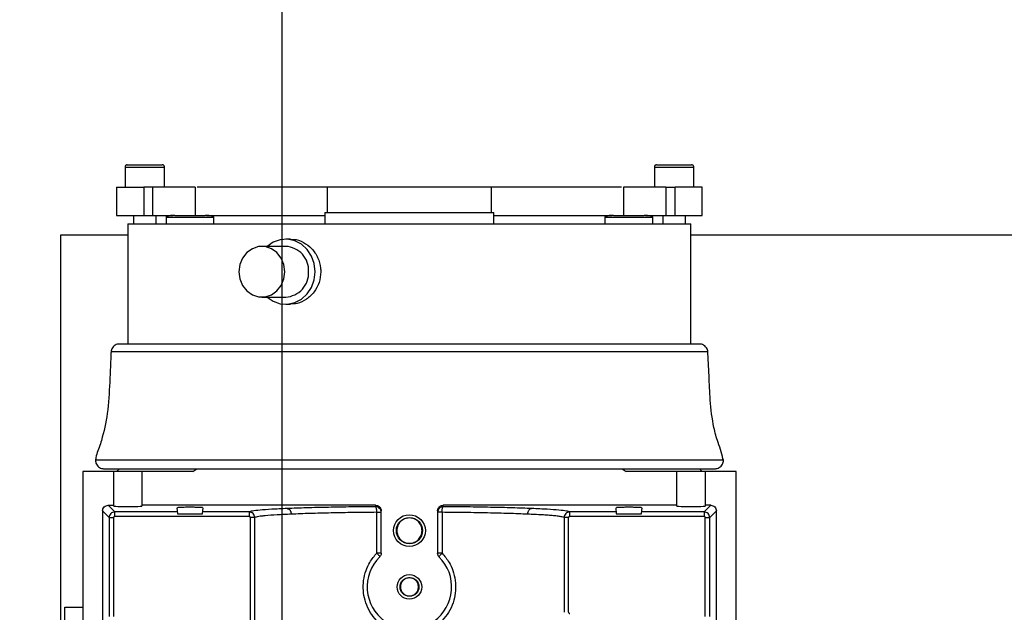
# Model space of a CAD drawing. Header units: inches. Extents: x 170 to 312, y 215 to 248.
# Tile 301 of 387: x 250.358 to 250.789, y 244.206 to 244.465. Entities that reach past the tile are written whole.
import ezdxf

# ---------------------------------------------------------------- set-up
doc = ezdxf.new("R2010")
doc.units = ezdxf.units.IN
doc.header["$LTSCALE"] = 0.25
doc.header["$MEASUREMENT"] = 0
doc.layers.add('ANNOTATIONS', color=1, linetype='Continuous')
doc.layers.add('STANDARD MOTOR LH', color=7, linetype='Continuous')
doc.styles.add('ARIAL', font='arial.ttf', dxfattribs={"height": 0.09375})
doc.dimstyles.new('STANDARD$0', dxfattribs={"dimtxt": 0.09375, "dimasz": 0.09375, "dimexe": 0.03125, "dimexo": 0.046875, "dimgap": 0.09, "dimtad": 0, "dimtih": 1, "dimtoh": 1, "dimdec": 4, "dimzin": 0, "dimdsep": 46, "dimtxsty": 'ARIAL', "dimcen": 0.09, "dimadec": 0, "dimazin": 0, "dimtfac": 1, "dimtdec": 4, "dimtofl": 0, "dimtmove": 0, "dimatfit": 1, "dimfxl": 1, "dimtolj": 1, "dimtzin": 0, "dimarcsym": 0})

# ---------------------------------------------------------------- blocks, each defined once
blk = doc.blocks.new('*D187')
at = {"layer": 'ANNOTATIONS', "color": 0, "lineweight": -2, "transparency": 16777216}
for p, q in [((250.4732333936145, 244.139293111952), (250.4732333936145, 244.8907997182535)), ((251.259529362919, 243.2925159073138), (251.259529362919, 244.8907997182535)), ((250.5669833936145, 244.8595497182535), (250.5764345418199, 244.8595497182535)), ((251.165779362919, 244.8595497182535), (251.1466545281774, 244.8595497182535))]:
    blk.add_line(p, q, dxfattribs=at)
at = {"layer": 'ANNOTATIONS', "color": 0, "transparency": 16777216}
for points in [[(250.5669833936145, 244.8751747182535), (250.5669833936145, 244.8439247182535), (250.4732333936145, 244.8595497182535)], [(251.165779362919, 244.8751747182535), (251.165779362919, 244.8439247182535), (251.259529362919, 244.8595497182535)]]:
    blk.add_solid(points, dxfattribs=at)
at = {"layer": 'defpoints', "color": 0, "transparency": 16777216}
for p in [(250.4732333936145, 244.8595497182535), (250.4732333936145, 244.092418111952), (251.259529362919, 243.2456409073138)]:
    blk.add_point(p, dxfattribs=at)
at = {"layer": 'ANNOTATIONS', "color": 0, "transparency": 16777216, "insert": (250.8615445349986, 244.8595497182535), "char_height": 0.09375, "attachment_point": 5, "style": 'ARIAL'}
blk.add_mtext('\\A1;17 3/8"', dxfattribs=at)
blk = doc.blocks.new('*D188')
at = {"layer": 'ANNOTATIONS', "color": 0, "lineweight": -2, "transparency": 16777216}
for p, q in [((250.3584835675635, 244.6822504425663), (250.3584835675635, 245.2424847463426)), ((251.259529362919, 243.2925159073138), (251.259529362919, 245.2424847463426)), ((250.4522335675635, 245.2112347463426), (250.66676387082, 245.2112347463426)), ((251.165779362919, 245.2112347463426), (251.0289560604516, 245.2112347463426))]:
    blk.add_line(p, q, dxfattribs=at)
at = {"layer": 'ANNOTATIONS', "color": 0, "transparency": 16777216}
for points in [[(250.4522335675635, 245.2268597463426), (250.4522335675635, 245.1956097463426), (250.3584835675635, 245.2112347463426)], [(251.165779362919, 245.2268597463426), (251.165779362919, 245.1956097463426), (251.259529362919, 245.2112347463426)]]:
    blk.add_solid(points, dxfattribs=at)
at = {"layer": 'defpoints', "color": 0, "transparency": 16777216}
for p in [(250.3584835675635, 245.2112347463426), (250.3584835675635, 244.6353754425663), (251.259529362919, 243.2456409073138)]:
    blk.add_point(p, dxfattribs=at)
at = {"layer": 'ANNOTATIONS', "color": 0, "transparency": 16777216, "insert": (250.8478599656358, 245.2112347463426), "char_height": 0.09375, "attachment_point": 5, "style": 'ARIAL'}
blk.add_mtext('\\A1;20"', dxfattribs=at)

msp = doc.modelspace()

# ---------------------------------------------------------------- linework, layer by layer
at = {"layer": 'STANDARD MOTOR LH'}
for p, q in [((250.404521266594, 244.4004145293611), (250.404521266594, 244.3915562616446)), ((250.4045212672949, 244.4004145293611), (250.4217456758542, 244.4004145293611)), ((250.4217456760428, 244.3915562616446), (250.4217456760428, 244.4004145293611)), ((250.6358204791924, 244.4004145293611), (250.6358204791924, 244.3915562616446)), ((250.6358204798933, 244.4004145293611), (250.6530448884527, 244.4004145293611)), ((250.6530448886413, 244.3915562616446), (250.6530448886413, 244.4004145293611)), ((250.4008303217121, 244.3915562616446), (250.4008303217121, 244.3792531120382)), ((250.4126848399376, 244.3915562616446), (250.4126848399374, 244.3792531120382)), ((250.4166942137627, 244.3915562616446), (250.4126848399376, 244.3915562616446)), ((250.4166942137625, 244.3792531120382), (250.4166942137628, 244.3915562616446)), ((250.4352791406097, 244.3792531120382), (250.4352791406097, 244.3915685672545)), ((250.4929557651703, 244.3804834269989), (250.4929557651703, 244.3915562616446)), ((250.5646103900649, 244.3915562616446), (250.4929557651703, 244.3915562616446)), ((250.5646103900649, 244.3804834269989), (250.5646103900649, 244.3915562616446)), ((250.6222870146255, 244.3915685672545), (250.6222870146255, 244.3792531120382)), ((250.6408719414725, 244.3915562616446), (250.6408719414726, 244.3792531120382)), ((250.6408719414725, 244.3915562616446), (250.6448813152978, 244.3915562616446)), ((250.6448813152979, 244.3792531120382), (250.6448813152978, 244.3915562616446)), ((250.6567358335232, 244.3792531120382), (250.6567358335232, 244.3915562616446)), ((250.4008303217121, 244.3792531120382), (250.425594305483, 244.3792531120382)), ((250.4082122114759, 244.3792531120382), (250.4082122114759, 244.3755621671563)), ((250.418054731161, 244.3755621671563), (250.418054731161, 244.3792531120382)), ((250.4224318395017, 244.3785149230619), (250.4224318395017, 244.3755621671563)), ((250.4224318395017, 244.3785149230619), (250.4433471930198, 244.3785149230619)), ((250.4401524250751, 244.3792531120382), (250.4918736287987, 244.3792531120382)), ((250.4433471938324, 244.3755621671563), (250.4433471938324, 244.3785149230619)), ((250.4918736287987, 244.3804834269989), (250.4918736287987, 244.3755621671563)), ((250.4918736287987, 244.3804834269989), (250.5656925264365, 244.3804834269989)), ((250.5656925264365, 244.3755621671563), (250.5656925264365, 244.3804834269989)), ((250.5656925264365, 244.3792531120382), (250.6173012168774, 244.3792531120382)), ((250.6142189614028, 244.3785149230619), (250.6142189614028, 244.3755621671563)), ((250.6142189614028, 244.3785149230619), (250.6351343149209, 244.3785149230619)), ((250.6320010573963, 244.3792531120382), (250.6567358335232, 244.3792531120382)), ((250.6351343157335, 244.3755621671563), (250.6351343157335, 244.3785149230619)), ((250.6395114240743, 244.3792531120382), (250.6395114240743, 244.3755621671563)), ((250.6493539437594, 244.3755621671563), (250.6493539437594, 244.3792531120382)), ((250.4057515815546, 244.3755621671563), (250.4057515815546, 244.3230326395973)), ((250.4057515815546, 244.3755621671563), (250.6518145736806, 244.3755621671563)), ((250.6518145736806, 244.3230326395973), (250.6518145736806, 244.3755621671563)), ((250.376341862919, 244.3706409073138), (250.376341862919, 244.2020563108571)), ((250.4057515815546, 244.3706409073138), (250.376341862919, 244.3706409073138)), ((250.4767963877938, 244.3688716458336), (250.4747079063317, 244.3688716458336)), ((250.876341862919, 244.3706409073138), (250.6518145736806, 244.3706409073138)), ((250.474707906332, 244.3657196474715), (250.4643088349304, 244.3657196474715)), ((250.4643088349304, 244.3435739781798), (250.474707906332, 244.3435739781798)), ((250.4747079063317, 244.3404219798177), (250.4767963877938, 244.3404219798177)), ((250.6555055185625, 244.3230326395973), (250.4020606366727, 244.3230326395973)), ((250.6591877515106, 244.3195951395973), (250.39837840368, 244.3195951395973)), ((250.6659631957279, 244.2722157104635), (250.3916029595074, 244.2722157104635)), ((250.3860665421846, 244.2672944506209), (250.3860665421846, 243.948172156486)), ((250.4341527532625, 244.2672944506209), (250.3860665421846, 244.2672944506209)), ((250.3952939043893, 244.2685247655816), (250.6622722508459, 244.2685247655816)), ((250.3996000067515, 244.2521869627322), (250.3996000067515, 244.2672944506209)), ((250.4020606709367, 244.2685247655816), (250.4008303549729, 244.2672944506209)), ((250.4119031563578, 244.2672944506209), (250.4119031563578, 244.2521869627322)), ((250.43415272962, 244.267294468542), (250.4358229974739, 244.2685247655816)), ((250.6217432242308, 244.2685247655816), (250.6234134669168, 244.2672944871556)), ((250.6714996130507, 244.2672944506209), (250.6234134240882, 244.2672944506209)), ((250.6456629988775, 244.2521869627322), (250.6456629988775, 244.2672944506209)), ((250.6567358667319, 244.2672944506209), (250.655505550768, 244.2685247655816)), ((250.6579661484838, 244.2672944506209), (250.6579661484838, 244.2521869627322)), ((250.6714996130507, 243.7554834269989), (250.6714996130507, 244.2672944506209)), ((250.3971378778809, 244.2525306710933), (250.3996000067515, 244.2525306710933)), ((250.4000360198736, 244.2496325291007), (250.3971378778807, 244.2525306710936)), ((250.51401929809, 244.2525306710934), (250.4119031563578, 244.2525306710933)), ((250.51401929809, 244.2525306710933), (250.5140192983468, 244.2519142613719)), ((250.5435468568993, 244.2519142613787), (250.5435468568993, 244.2525306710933)), ((250.6456629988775, 244.2525306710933), (250.5435468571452, 244.2525306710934)), ((250.6604282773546, 244.2525306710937), (250.6575301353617, 244.2496325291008)), ((250.6604282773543, 244.2525306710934), (250.6579661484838, 244.2525306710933)), ((250.394678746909, 244.2500715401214), (250.394678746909, 244.1436343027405)), ((250.3946787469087, 244.2500715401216), (250.3975768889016, 244.2471733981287)), ((250.4000360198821, 244.247665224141), (250.4000360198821, 244.249632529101)), ((250.4273144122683, 244.2496325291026), (250.4000360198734, 244.249632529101)), ((250.4271548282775, 244.2514565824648), (250.4273837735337, 244.2488397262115)), ((250.4273837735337, 244.2488397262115), (250.4383952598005, 244.2488397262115)), ((250.4383952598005, 244.2488397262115), (250.4386242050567, 244.2514565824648)), ((250.4587289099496, 244.2496325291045), (250.4384646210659, 244.2496325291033)), ((250.4587289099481, 244.249632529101), (250.4587289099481, 244.247665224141)), ((250.5145373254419, 244.2316664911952), (250.5145373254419, 244.2494551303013)), ((250.5164799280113, 244.2316664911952), (250.5164799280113, 244.2500685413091)), ((250.5410862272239, 244.2500685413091), (250.5410862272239, 244.2316664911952)), ((250.5430288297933, 244.2494551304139), (250.5430288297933, 244.2316664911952)), ((250.5988372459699, 244.2476652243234), (250.5988372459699, 244.2496325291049)), ((250.6191015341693, 244.2496325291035), (250.5988372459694, 244.2496325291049)), ((250.6189419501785, 244.2514565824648), (250.6191708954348, 244.2488397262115)), ((250.6191708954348, 244.2488397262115), (250.6301823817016, 244.2488397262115)), ((250.6301823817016, 244.2488397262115), (250.6304113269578, 244.2514565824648)), ((250.657530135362, 244.249632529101), (250.6302517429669, 244.2496325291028)), ((250.6575301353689, 244.249632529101), (250.6575301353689, 244.2476652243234)), ((250.6599892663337, 244.2471733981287), (250.6628874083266, 244.2500715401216)), ((250.6628874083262, 244.1436343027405), (250.6628874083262, 244.2500715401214)), ((250.3975768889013, 244.2471733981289), (250.3975768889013, 244.2039532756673)), ((250.3975768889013, 244.247173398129), (250.3995441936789, 244.247173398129)), ((250.3995441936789, 244.247173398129), (250.3995441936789, 244.203953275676)), ((250.4587289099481, 244.247665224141), (250.4000360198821, 244.247665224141)), ((250.4592207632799, 244.2471735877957), (250.459214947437, 244.1964425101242)), ((250.4611871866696, 244.1959150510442), (250.4611871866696, 244.2471735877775)), ((250.596378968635, 244.2471735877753), (250.596378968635, 244.2057402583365)), ((250.5983453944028, 244.2057402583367), (250.5983453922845, 244.2471735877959)), ((250.6575301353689, 244.2476652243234), (250.5988372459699, 244.2476652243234)), ((250.6580219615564, 244.247173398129), (250.6599892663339, 244.247173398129)), ((250.6580219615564, 244.2039532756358), (250.6580219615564, 244.247173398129)), ((250.6599892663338, 244.2039532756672), (250.6599892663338, 244.247173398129)), ((250.3782540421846, 243.8315784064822), (250.3782540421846, 244.2079313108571)), ((250.3782540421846, 244.2079313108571), (250.3860665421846, 244.2079313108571))]:
    msp.add_line(p, q, dxfattribs=at)
at = {"layer": 'STANDARD MOTOR LH', "flags": 128}
for points in [[(250.4875999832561, 244.3546468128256), (250.4871949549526, 244.3581843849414), (250.4860053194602, 244.3614996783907), (250.4841058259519, 244.3643843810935), (250.4816158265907, 244.3666572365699), (250.4786917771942, 244.3681754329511), (250.4755174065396, 244.368843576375), (250.4722921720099, 244.3686196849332), (250.4692187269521, 244.3675178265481), (250.4666149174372, 244.3657196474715)], [(250.4743442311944, 244.3546468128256), (250.4739377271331, 244.3577663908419), (250.4727511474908, 244.3606332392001), (250.4708806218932, 244.3630151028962), (250.4684776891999, 244.3647190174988), (250.4657370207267, 244.3656069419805), (250.462880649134, 244.3656069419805), (250.4601399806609, 244.3647190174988), (250.4577370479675, 244.3630151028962), (250.4558665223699, 244.3606332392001), (250.4546799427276, 244.3577663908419), (250.4542734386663, 244.3546468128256), (250.4546799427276, 244.3515272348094), (250.4558665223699, 244.3486603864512), (250.4577370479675, 244.3462785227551), (250.4601399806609, 244.3445746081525), (250.462880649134, 244.3436866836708), (250.4657370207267, 244.3436866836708), (250.4684776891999, 244.3445746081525), (250.4708806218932, 244.3462785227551), (250.4727511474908, 244.3486603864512), (250.4739377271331, 244.3515272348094), (250.4743442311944, 244.3546468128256)], [(250.4666149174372, 244.3435739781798), (250.4692187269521, 244.3417757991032), (250.4722921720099, 244.3406739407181), (250.4755174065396, 244.3404500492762), (250.4786917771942, 244.3411181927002), (250.4816158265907, 244.3426363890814), (250.4841058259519, 244.3449092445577), (250.4860053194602, 244.3477939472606), (250.4871949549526, 244.3511092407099), (250.4875999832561, 244.3546468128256)]]:
    msp.add_lwpolyline(points, dxfattribs=at)
at = {"layer": 'STANDARD MOTOR LH'}
for centre, radius in [((250.5287830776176, 244.2414578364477), 0.006951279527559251), ((250.5287830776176, 244.2414578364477), 0.005720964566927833), ((250.5287830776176, 244.2168515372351), 0.005351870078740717), ((250.5287830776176, 244.2168515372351), 0.004121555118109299)]:
    msp.add_circle(centre, radius, dxfattribs=at)
for centre, radius, start, end in [((250.4742115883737, 244.3551858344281), 0.01054549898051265, 357.070112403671, 87.30240995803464), ((250.4742115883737, 244.3541077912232), 0.01054549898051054, 272.6975900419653, 2.929887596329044), ((250.5287830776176, 244.2168515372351), 0.01845472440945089, 134.9008721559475, 233.968120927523), ((250.5287830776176, 244.2168515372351), 0.01845472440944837, 306.0318790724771, 45.09912784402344)]:
    msp.add_arc(centre, radius, start, end, dxfattribs=at)
for centre, major_axis, ratio in [((250.4057515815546, 244.2521869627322), (0.00615157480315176, 0), 0.0349207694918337), ((250.6518145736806, 244.2521869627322), (0.006151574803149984, 0), 0.03492076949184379)]:
    msp.add_ellipse(centre, major_axis=major_axis, ratio=ratio, start_param=3.14159265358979, end_param=6.283185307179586, dxfattribs=at)
for points, knots in [([(250.4055055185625, 244.4013987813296), (250.4054110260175, 244.4013908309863), (250.4052147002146, 244.4013743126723), (250.4049386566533, 244.4012382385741), (250.4046997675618, 244.401011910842), (250.4045384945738, 244.4007059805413), (250.4045277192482, 244.4004745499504), (250.4045225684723, 244.4003639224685)], [0, 0, 0, 0, 0.1777938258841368, 0.3693996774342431, 0.5666453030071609, 0.7928496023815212, 1, 1, 1, 1]), ([(250.4217443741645, 244.4003639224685), (250.4217414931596, 244.4004569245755), (250.4217354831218, 244.4006509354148), (250.4216171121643, 244.4009314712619), (250.4214058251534, 244.4011833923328), (250.4211072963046, 244.401364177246), (250.4208736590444, 244.4013875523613), (250.4207614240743, 244.4013987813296)], [0, 0, 0, 0, 0.1745065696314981, 0.3640365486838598, 0.5609501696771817, 0.7890886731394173, 1, 1, 1, 1]), ([(250.636804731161, 244.4013987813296), (250.6367102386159, 244.4013908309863), (250.636513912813, 244.4013743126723), (250.6362378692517, 244.4012382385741), (250.6359989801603, 244.401011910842), (250.6358377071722, 244.4007059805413), (250.6358269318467, 244.4004745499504), (250.6358217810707, 244.4003639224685)], [0, 0, 0, 0, 0.1777938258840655, 0.3693996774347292, 0.5666453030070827, 0.7928496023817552, 1, 1, 1, 1]), ([(250.653043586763, 244.4003639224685), (250.6530407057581, 244.4004569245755), (250.6530346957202, 244.4006509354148), (250.6529163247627, 244.4009314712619), (250.6527050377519, 244.4011833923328), (250.6524065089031, 244.401364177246), (250.6521728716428, 244.4013875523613), (250.6520606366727, 244.4013987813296)], [0, 0, 0, 0, 0.1745065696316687, 0.3640365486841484, 0.5609501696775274, 0.7890886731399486, 1, 1, 1, 1]), ([(250.4351495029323, 244.3915562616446), (250.4351868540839, 244.3915562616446), (250.4353510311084, 244.3915562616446), (250.4343795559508, 244.3915562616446), (250.4322851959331, 244.3915562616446), (250.4291070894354, 244.3915562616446), (250.4252367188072, 244.3915562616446), (250.4209394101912, 244.3915562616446), (250.4181092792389, 244.3915562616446), (250.4166942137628, 244.3915562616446)], [0, 0, 0, 0, 0.04678799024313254, 0.2056566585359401, 0.3645253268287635, 0.5233939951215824, 0.6822626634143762, 0.841131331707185, 1, 1, 1, 1]), ([(250.4929557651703, 244.3915562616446), (250.4881715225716, 244.3915562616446), (250.4786030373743, 244.3915562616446), (250.4649982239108, 244.3915562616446), (250.4522484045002, 244.3915562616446), (250.4425291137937, 244.3915562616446), (250.4375375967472, 244.3915562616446), (250.4360504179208, 244.3915562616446)], [0, 0, 0, 0, 0.2260202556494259, 0.4520405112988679, 0.6780607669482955, 0.9040810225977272, 0.9999999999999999, 0.9999999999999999, 0.9999999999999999, 0.9999999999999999]), ([(250.6214802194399, 244.3915562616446), (250.6200046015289, 244.3915562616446), (250.6150243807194, 244.3915562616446), (250.6053175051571, 244.3915562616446), (250.5925679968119, 244.3915562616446), (250.5789631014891, 244.3915562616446), (250.5693946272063, 244.3915562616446), (250.5646103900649, 244.3915562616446)], [0, 0, 0, 0, 0.09523784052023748, 0.3214283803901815, 0.5476189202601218, 0.7738094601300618, 1, 1, 1, 1]), ([(250.6408719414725, 244.3915562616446), (250.6394568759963, 244.3915562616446), (250.6366267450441, 244.3915562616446), (250.632329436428, 244.3915562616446), (250.6284590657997, 244.3915562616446), (250.6252809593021, 244.3915562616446), (250.6231865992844, 244.3915562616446), (250.6222151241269, 244.3915562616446), (250.6223793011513, 244.3915562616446), (250.6224166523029, 244.3915562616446)], [0, 0, 0, 0, 0.1588686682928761, 0.3177373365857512, 0.4766060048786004, 0.6354746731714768, 0.7943433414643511, 0.9532120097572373, 1, 1, 1, 1]), ([(250.4262212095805, 244.3792531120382), (250.4253813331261, 244.3792319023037), (250.4243025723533, 244.3792046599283), (250.4230983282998, 244.3789458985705), (250.422685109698, 244.3788004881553), (250.4225097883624, 244.3786681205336), (250.42245652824, 244.3786066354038), (250.4224314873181, 244.3785463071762), (250.4224310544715, 244.3784917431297), (250.4224469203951, 244.3784438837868), (250.4224775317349, 244.3783970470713), (250.4225060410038, 244.3783699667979), (250.4225213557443, 244.3783554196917)], [0, 0, 0, 0, 0.6035057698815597, 0.7751596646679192, 0.8907732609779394, 0.9140537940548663, 0.9330228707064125, 0.9488914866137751, 0.9600313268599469, 0.9716822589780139, 0.9847881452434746, 1, 1, 1, 1]), ([(250.4432576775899, 244.3783554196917), (250.4432729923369, 244.378369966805), (250.4433015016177, 244.3783970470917), (250.4433321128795, 244.3784438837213), (250.4433479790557, 244.378491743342), (250.4433475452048, 244.378546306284), (250.4433225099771, 244.3786066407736), (250.4432692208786, 244.3786680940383), (250.4431375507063, 244.3787679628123), (250.4428727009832, 244.3788815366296), (250.4423375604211, 244.3790303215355), (250.441219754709, 244.3792102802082), (250.4402372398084, 244.3792356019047), (250.4395578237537, 244.3792531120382)], [0, 0, 0, 0, 0.01520391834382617, 0.0283029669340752, 0.03994782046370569, 0.0510818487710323, 0.06694218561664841, 0.08590136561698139, 0.1091697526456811, 0.1856611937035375, 0.2915403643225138, 0.5100951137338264, 1, 1, 1, 1]), ([(250.6180083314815, 244.3792531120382), (250.6171685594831, 244.3792319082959), (250.6160899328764, 244.3792046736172), (250.614885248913, 244.3789458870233), (250.6144725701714, 244.378800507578), (250.6142967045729, 244.3786681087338), (250.6142442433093, 244.3786066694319), (250.6142185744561, 244.378549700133), (250.6142201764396, 244.3785157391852), (250.6142207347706, 244.3785039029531)], [0, 0, 0, 0, 0.6303716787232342, 0.8096669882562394, 0.930427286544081, 0.9547441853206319, 0.9745576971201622, 0.9911327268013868, 1, 1, 1, 1]), ([(250.635044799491, 244.3783554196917), (250.6350601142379, 244.378369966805), (250.6350886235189, 244.3783970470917), (250.6351192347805, 244.3784438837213), (250.6351351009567, 244.378491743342), (250.6351346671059, 244.378546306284), (250.6351096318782, 244.3786066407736), (250.6350563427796, 244.3786680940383), (250.6349246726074, 244.3787679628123), (250.6346598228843, 244.3788815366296), (250.6341246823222, 244.3790303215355), (250.63300687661, 244.3792102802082), (250.6320243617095, 244.3792356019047), (250.6313449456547, 244.3792531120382)], [0, 0, 0, 0, 0.01520391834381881, 0.02830296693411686, 0.03994782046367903, 0.05108184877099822, 0.06694218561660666, 0.08590136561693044, 0.1091697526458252, 0.185661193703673, 0.2915403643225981, 0.5100951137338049, 1, 1, 1, 1]), ([(250.4768054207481, 244.3686926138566), (250.4772846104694, 244.3687419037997), (250.4791908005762, 244.3689379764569), (250.4825423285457, 244.3676394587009), (250.4862402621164, 244.3649278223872), (250.4889024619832, 244.3609472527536), (250.489941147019, 244.3573021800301), (250.4900110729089, 244.3551765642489), (250.4900285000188, 244.3546468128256)], [0, 0, 0, 0, 0.07160502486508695, 0.2848408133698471, 0.4985827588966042, 0.7135704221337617, 0.9286152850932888, 1, 1, 1, 1]), ([(250.4900285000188, 244.3546468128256), (250.4898790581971, 244.3530540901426), (250.4895801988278, 244.3498689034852), (250.4872643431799, 244.3456103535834), (250.4838876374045, 244.3424180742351), (250.4801773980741, 244.3405948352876), (250.4777535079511, 244.3405992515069), (250.4767873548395, 244.3406010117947)], [0, 0, 0, 0, 0.2137655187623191, 0.4274963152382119, 0.642127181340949, 0.8573532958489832, 1, 1, 1, 1]), ([(250.4020606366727, 244.3230326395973), (250.4017464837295, 244.3230092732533), (250.4011072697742, 244.3229617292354), (250.4001575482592, 244.3225595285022), (250.3993132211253, 244.3218916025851), (250.3987092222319, 244.3209950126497), (250.3983862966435, 244.3200472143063), (250.3983793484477, 244.3194200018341), (250.3983760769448, 244.3191246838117)], [0, 0, 0, 0, 0.156749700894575, 0.3189420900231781, 0.5075262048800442, 0.6876528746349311, 0.852933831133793, 1, 1, 1, 1]), ([(250.6591900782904, 244.3191246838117), (250.6591868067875, 244.3194200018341), (250.6591798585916, 244.3200472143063), (250.6588569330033, 244.3209950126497), (250.6582529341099, 244.3218916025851), (250.657408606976, 244.3225595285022), (250.656458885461, 244.3229617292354), (250.6558196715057, 244.3230092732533), (250.6555055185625, 244.3230326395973)], [0, 0, 0, 0, 0.1470661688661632, 0.3123471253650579, 0.4924737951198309, 0.6810579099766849, 0.8432502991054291, 1, 1, 1, 1]), ([(250.3984090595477, 244.3200755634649), (250.398213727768, 244.3155052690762), (250.3978230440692, 244.3063642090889), (250.3971931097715, 244.2931698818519), (250.3950423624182, 244.2837117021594), (250.3932969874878, 244.2778292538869), (250.3919594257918, 244.2749171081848), (250.391720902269, 244.2727961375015), (250.3916014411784, 244.2717338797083)], [0, 0, 0, 0, 0.2798641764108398, 0.5597572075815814, 0.8058251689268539, 0.870347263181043, 0.9350652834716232, 0.9999999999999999, 0.9999999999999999, 0.9999999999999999, 0.9999999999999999]), ([(250.6659647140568, 244.2717338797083), (250.6657121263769, 244.2731548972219), (250.6652071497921, 244.2759958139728), (250.6632511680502, 244.2807626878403), (250.6612896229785, 244.2882496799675), (250.6601045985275, 244.2980911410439), (250.6597584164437, 244.3093040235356), (250.6593575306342, 244.3164851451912), (250.6591570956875, 244.3200755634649)], [0, 0, 0, 0, 0.0880004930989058, 0.1759317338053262, 0.3138952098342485, 0.5601699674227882, 0.7800937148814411, 1, 1, 1, 1]), ([(250.3916329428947, 244.272685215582), (250.3916157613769, 244.2724088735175), (250.3915796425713, 244.2718279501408), (250.3917919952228, 244.2709334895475), (250.3922387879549, 244.2700638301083), (250.3929311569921, 244.2693185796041), (250.3937986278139, 244.2687937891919), (250.3946170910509, 244.2685537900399), (250.3951186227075, 244.26853228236), (250.3952939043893, 244.2685247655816)], [0, 0, 0, 0, 0.1323147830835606, 0.2781507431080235, 0.4346336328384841, 0.5970392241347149, 0.759444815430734, 0.9159277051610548, 1, 1, 1, 1]), ([(250.6622722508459, 244.2685247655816), (250.6624475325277, 244.26853228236), (250.6629490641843, 244.2685537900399), (250.6637675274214, 244.2687937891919), (250.6646349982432, 244.2693185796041), (250.6653273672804, 244.2700638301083), (250.6657741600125, 244.2709334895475), (250.6659865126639, 244.2718279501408), (250.6659503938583, 244.2724088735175), (250.6659332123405, 244.272685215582)], [0, 0, 0, 0, 0.08407229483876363, 0.2405551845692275, 0.402960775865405, 0.5653663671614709, 0.7218492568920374, 0.8676852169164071, 1, 1, 1, 1]), ([(250.3946787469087, 244.2500715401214), (250.3947156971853, 244.2503938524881), (250.3947895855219, 244.2510383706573), (250.395358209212, 244.2518512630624), (250.3961710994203, 244.2524198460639), (250.3968155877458, 244.2524937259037), (250.3971378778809, 244.2525306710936)], [0, 0, 0, 0, 0.2500470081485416, 0.5000113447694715, 0.7499700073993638, 1, 1, 1, 1]), ([(250.51401929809, 244.2525306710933), (250.5142752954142, 244.2525073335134), (250.5148308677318, 244.2524566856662), (250.5154836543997, 244.2520876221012), (250.5159430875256, 244.2516349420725), (250.5162354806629, 244.2511804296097), (250.5164414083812, 244.2506517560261), (250.5164670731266, 244.2502631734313), (250.5164799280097, 244.2500685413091)], [0, 0, 0, 0, 0.1985423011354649, 0.4308818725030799, 0.5644502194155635, 0.6983746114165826, 0.8489227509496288, 1, 1, 1, 1]), ([(250.5410862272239, 244.2500685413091), (250.5410991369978, 244.2502629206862), (250.5411249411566, 244.2506514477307), (250.5413303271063, 244.2511798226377), (250.5416227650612, 244.2516345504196), (250.5420820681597, 244.2520873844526), (250.5427352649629, 244.2524566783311), (250.5432908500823, 244.25250733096), (250.5435468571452, 244.2525306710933)], [0, 0, 0, 0, 0.1508952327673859, 0.3016105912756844, 0.4351892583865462, 0.5691035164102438, 0.8014479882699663, 1, 1, 1, 1]), ([(250.6604282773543, 244.2525306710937), (250.6607505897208, 244.252493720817), (250.6613951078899, 244.2524198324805), (250.6622080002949, 244.2518512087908), (250.6627765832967, 244.2510383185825), (250.6628504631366, 244.2503938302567), (250.6628874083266, 244.2500715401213)], [0, 0, 0, 0, 0.2500470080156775, 0.5000113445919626, 0.7499700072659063, 1, 1, 1, 1]), ([(250.4000360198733, 244.2496325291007), (250.3997140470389, 244.2495953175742), (250.3990700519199, 244.249520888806), (250.3982575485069, 244.2489522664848), (250.3976886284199, 244.2481397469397), (250.3976141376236, 244.2474955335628), (250.3975768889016, 244.2471733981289)], [0, 0, 0, 0, 0.2499392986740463, 0.4999169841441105, 0.7499361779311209, 1, 1, 1, 1]), ([(250.4356718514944, 244.2516248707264), (250.4349947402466, 244.2516350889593), (250.4336451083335, 244.2516554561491), (250.4313964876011, 244.2516488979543), (250.4293990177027, 244.2516184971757), (250.4279809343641, 244.2515560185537), (250.4272901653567, 244.2514962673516), (250.4273949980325, 244.2514636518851), (250.4274211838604, 244.2514555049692)], [0, 0, 0, 0, 0.1886390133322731, 0.3759991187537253, 0.5636514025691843, 0.7499606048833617, 0.9375434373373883, 1, 1, 1, 1]), ([(250.438413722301, 244.2514567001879), (250.4384245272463, 244.251462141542), (250.4384655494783, 244.2514828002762), (250.4382124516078, 244.2515162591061), (250.4377238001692, 244.2515534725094), (250.4369313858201, 244.2515924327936), (250.4361547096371, 244.2516124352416), (250.4356718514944, 244.2516248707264)], [0, 0, 0, 0, 0.08116737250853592, 0.3081613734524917, 0.513664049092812, 0.6976458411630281, 1, 1, 1, 1]), ([(250.4752986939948, 244.2511041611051), (250.4729502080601, 244.2509976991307), (250.4682532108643, 244.2507847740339), (250.4632616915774, 244.2504198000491), (250.4597995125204, 244.2500338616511), (250.4590857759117, 244.2497663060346), (250.4587289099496, 244.2496325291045)], [0, 0, 0, 0, 0.2499992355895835, 0.5000011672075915, 0.7500022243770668, 1, 1, 1, 1]), ([(250.4611871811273, 244.2471735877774), (250.4611520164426, 244.2474855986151), (250.4610809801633, 244.2481158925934), (250.4605302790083, 244.2489338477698), (250.459853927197, 244.2493989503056), (250.4592263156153, 244.2496024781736), (250.4588952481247, 244.2496224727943), (250.4587289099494, 244.2496325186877)], [0, 0, 0, 0, 0.2423704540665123, 0.4896132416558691, 0.7417190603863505, 0.8702319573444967, 1, 1, 1, 1]), ([(250.4771753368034, 244.2486450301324), (250.475010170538, 244.248543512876), (250.4704718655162, 244.248330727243), (250.4665657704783, 244.248039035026), (250.4641771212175, 244.2477963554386), (250.4627972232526, 244.2476142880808), (250.4616601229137, 244.2474041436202), (250.4613507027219, 244.2472533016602), (250.4611871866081, 244.2471735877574)], [0, 0, 0, 0, 0.2384432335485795, 0.4997898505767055, 0.6007377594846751, 0.7177576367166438, 0.8508462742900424, 1, 1, 1, 1]), ([(250.5140192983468, 244.2519142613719), (250.5104874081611, 244.2518818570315), (250.503305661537, 244.2518159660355), (250.4931281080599, 244.2516400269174), (250.4834540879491, 244.2514083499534), (250.4780449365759, 244.2512065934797), (250.4752986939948, 244.2511041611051)], [0, 0, 0, 0, 0.2380742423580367, 0.4841002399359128, 0.7380761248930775, 1, 1, 1, 1]), ([(250.4752986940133, 244.2511041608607), (250.4755317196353, 244.251065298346), (250.4758899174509, 244.2510055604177), (250.4763220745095, 244.2506943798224), (250.4766203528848, 244.2503769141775), (250.4768626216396, 244.2499860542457), (250.4771000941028, 244.249419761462), (250.4771456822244, 244.2489503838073), (250.4771753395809, 244.2486450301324)], [0, 0, 0, 0, 0.2397662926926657, 0.368559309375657, 0.5000000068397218, 0.631440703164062, 0.7602337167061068, 1, 1, 1, 1]), ([(250.5145373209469, 244.2494551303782), (250.5111355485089, 244.2494225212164), (250.504214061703, 244.2493561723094), (250.4943979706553, 244.2491793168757), (250.4850556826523, 244.2489487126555), (250.4798299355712, 244.2487473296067), (250.4771753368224, 244.2486450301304)], [0, 0, 0, 0, 0.2376368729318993, 0.4835127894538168, 0.737632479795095, 1, 1, 1, 1]), ([(250.5145373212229, 244.2494551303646), (250.5145282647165, 244.2497578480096), (250.5145094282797, 244.2503874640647), (250.5143885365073, 244.2512051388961), (250.5142162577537, 244.2517811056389), (250.5140832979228, 244.2518709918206), (250.5140192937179, 244.2519142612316)], [0, 0, 0, 0, 0.2401067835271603, 0.4993930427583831, 0.7590178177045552, 1, 1, 1, 1]), ([(250.5430288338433, 244.2494551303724), (250.5430378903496, 244.2497578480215), (250.5430567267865, 244.2503874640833), (250.5431776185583, 244.2512051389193), (250.5433498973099, 244.2517811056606), (250.5434828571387, 244.2518709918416), (250.5435468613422, 244.2519142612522)], [0, 0, 0, 0, 0.2401067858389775, 0.499393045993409, 0.7590178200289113, 0.9999999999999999, 0.9999999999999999, 0.9999999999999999, 0.9999999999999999]), ([(250.5803908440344, 244.2486450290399), (250.5777362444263, 244.2487473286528), (250.5725104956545, 244.2489487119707), (250.5631682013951, 244.2491793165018), (250.5533521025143, 244.2493561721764), (250.5464306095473, 244.2494225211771), (250.5430288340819, 244.2494551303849)], [0, 0, 0, 0, 0.2623675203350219, 0.5164872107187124, 0.762363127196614, 1, 1, 1, 1]), ([(250.582267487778, 244.2511041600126), (250.5795212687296, 244.2512065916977), (250.5741121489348, 244.2514083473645), (250.5644381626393, 244.2516400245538), (250.5542605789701, 244.2518159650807), (250.5470787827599, 244.2518818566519), (250.5435468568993, 244.2519142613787)], [0, 0, 0, 0, 0.2619216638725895, 0.5158968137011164, 0.7619235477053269, 1, 1, 1, 1]), ([(250.582267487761, 244.2511041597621), (250.5820336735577, 244.2510650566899), (250.5816744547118, 244.2510049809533), (250.5812416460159, 244.2506922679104), (250.5809435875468, 244.2503739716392), (250.5807019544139, 244.2499828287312), (250.5804656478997, 244.2494173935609), (250.5804203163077, 244.2489493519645), (250.5803908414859, 244.2486450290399)], [0, 0, 0, 0, 0.240566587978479, 0.3695928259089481, 0.501113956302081, 0.632472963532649, 0.7610321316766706, 1, 1, 1, 1]), ([(250.596378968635, 244.2471735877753), (250.5961399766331, 244.2472778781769), (250.5956969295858, 244.2474712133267), (250.5939603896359, 244.247732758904), (250.5918667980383, 244.2479563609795), (250.5894551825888, 244.2481521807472), (250.5866983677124, 244.2483323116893), (250.5837060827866, 244.2484969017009), (250.5814780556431, 244.2485964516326), (250.5803908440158, 244.2486450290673)], [0, 0, 0, 0, 0.1951845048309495, 0.3618360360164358, 0.499940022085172, 0.6335636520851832, 0.7614483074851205, 0.8835937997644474, 1, 1, 1, 1]), ([(250.5988372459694, 244.2496325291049), (250.5984803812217, 244.2497663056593), (250.5977666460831, 244.2500338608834), (250.5943044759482, 244.2504197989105), (250.5893129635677, 244.2507847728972), (250.5846159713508, 244.2509976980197), (250.582267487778, 244.2511041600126)], [0, 0, 0, 0, 0.2499972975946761, 0.4999985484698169, 0.7500006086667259, 1, 1, 1, 1]), ([(250.5988372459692, 244.2496325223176), (250.5986709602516, 244.2496224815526), (250.5983399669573, 244.2496024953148), (250.5977124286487, 244.2493990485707), (250.5970360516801, 244.2489340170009), (250.59648520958, 244.2481160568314), (250.5964141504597, 244.2474856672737), (250.596378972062, 244.2471735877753)], [0, 0, 0, 0, 0.1297275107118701, 0.2582238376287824, 0.5103148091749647, 0.7575773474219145, 1, 1, 1, 1]), ([(250.6218943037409, 244.2516248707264), (250.6213023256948, 244.2516102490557), (250.620138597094, 244.2515815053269), (250.6192087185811, 244.2515154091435), (250.6192082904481, 244.251472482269), (250.6192081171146, 244.2514551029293)], [0, 0, 0, 0, 0.3812630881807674, 0.7494986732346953, 1, 1, 1, 1]), ([(250.6301447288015, 244.2514573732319), (250.6301735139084, 244.2514657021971), (250.6302480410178, 244.2514872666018), (250.6299390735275, 244.251522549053), (250.6294416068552, 244.2515591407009), (250.6287049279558, 244.251590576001), (250.6275892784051, 244.251622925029), (250.6259851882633, 244.2516491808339), (250.6238556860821, 244.2516546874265), (250.622571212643, 244.2516351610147), (250.6218943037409, 244.2516248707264)], [0, 0, 0, 0, 0.06243421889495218, 0.1616475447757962, 0.2677606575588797, 0.3690131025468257, 0.4654025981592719, 0.6428158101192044, 0.8117663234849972, 1, 1, 1, 1]), ([(250.6599892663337, 244.247173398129), (250.6599520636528, 244.2474953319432), (250.6598776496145, 244.2481392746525), (250.6593090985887, 244.2489517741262), (250.6584965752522, 244.2495207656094), (250.6578523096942, 244.2495952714), (250.657530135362, 244.2496325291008)], [0, 0, 0, 0, 0.2499094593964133, 0.4998772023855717, 0.7499063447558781, 1, 1, 1, 1]), ([(250.4000360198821, 244.2476652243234), (250.3999711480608, 244.2476582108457), (250.3998418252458, 244.247644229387), (250.3996810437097, 244.247528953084), (250.39956468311, 244.2473682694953), (250.3995510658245, 244.2472387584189), (250.3995441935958, 244.247173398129)], [0, 0, 0, 0, 0.2507503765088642, 0.4998741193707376, 0.7476017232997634, 1, 1, 1, 1]), ([(250.4587289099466, 244.2476652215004), (250.4587942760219, 244.2476583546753), (250.4589237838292, 244.2476447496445), (250.4590844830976, 244.2475284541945), (250.4591997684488, 244.2473677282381), (250.4592137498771, 244.2472384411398), (250.4592207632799, 244.2471735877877)], [0, 0, 0, 0, 0.2524597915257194, 0.5001908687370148, 0.7492843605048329, 1, 1, 1, 1]), ([(250.5988372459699, 244.2476652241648), (250.5987723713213, 244.2476582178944), (250.5986430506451, 244.2476442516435), (250.5984822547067, 244.2475290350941), (250.5983658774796, 244.2473684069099), (250.5983522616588, 244.2472389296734), (250.5983453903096, 244.2471735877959)], [0, 0, 0, 0, 0.2507972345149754, 0.4999374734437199, 0.7476388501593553, 1, 1, 1, 1]), ([(250.6580219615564, 244.247173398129), (250.6580149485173, 244.2472382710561), (250.6580009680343, 244.2473675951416), (250.6578856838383, 244.2475283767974), (250.6577250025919, 244.2476447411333), (250.6575954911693, 244.2476583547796), (250.6575301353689, 244.2476652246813)], [0, 0, 0, 0, 0.2507531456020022, 0.4998760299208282, 0.7476206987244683, 1, 1, 1, 1]), ([(250.5169116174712, 244.1999375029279), (250.5157861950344, 244.2009040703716), (250.5135187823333, 244.2028514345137), (250.5109790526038, 244.2066678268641), (250.5092815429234, 244.2108545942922), (250.5085154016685, 244.2152714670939), (250.5086308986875, 244.2197120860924), (250.5096424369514, 244.2238845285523), (250.5114956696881, 244.2280467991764), (250.513431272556, 244.2303502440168), (250.5145373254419, 244.2316664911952)], [0, 0, 0, 0, 0.1243632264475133, 0.2505572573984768, 0.3811967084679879, 0.5000899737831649, 0.6215271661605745, 0.7480902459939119, 0.8560523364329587, 1, 1, 1, 1]), ([(250.5145373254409, 244.2316664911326), (250.5147251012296, 244.2314629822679), (250.5151123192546, 244.2310433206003), (250.5155398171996, 244.2304895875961), (250.5157875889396, 244.2300760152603), (250.51576643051, 244.2299731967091), (250.5157562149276, 244.2299235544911)], [0, 0, 0, 0, 0.2435325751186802, 0.502195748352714, 0.7596532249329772, 1, 1, 1, 1]), ([(250.5430288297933, 244.2316664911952), (250.5441346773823, 244.2303505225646), (250.5460701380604, 244.2280473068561), (250.5479234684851, 244.2238853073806), (250.5489351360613, 244.2197128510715), (250.5490508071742, 244.2152721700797), (250.5482848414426, 244.21085535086), (250.5465874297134, 244.2066684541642), (250.5440477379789, 244.2028517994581), (250.5417801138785, 244.2009042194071), (250.5406545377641, 244.1999375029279)], [0, 0, 0, 0, 0.1439190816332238, 0.2518879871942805, 0.3784557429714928, 0.4998850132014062, 0.6187877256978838, 0.7494177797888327, 0.8756189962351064, 0.9999999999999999, 0.9999999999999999, 0.9999999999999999, 0.9999999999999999]), ([(250.5418099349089, 244.2299235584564), (250.541799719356, 244.2299732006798), (250.5417785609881, 244.2300760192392), (250.5420263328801, 244.2304895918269), (250.54245383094, 244.2310433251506), (250.5428410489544, 244.2314629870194), (250.5430288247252, 244.2316664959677)], [0, 0, 0, 0, 0.2403468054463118, 0.4978043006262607, 0.7564674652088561, 1, 1, 1, 1]), ([(250.5983453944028, 244.2057402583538), (250.5983526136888, 244.2056729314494), (250.5983633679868, 244.2055726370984), (250.5984314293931, 244.2054559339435), (250.5984977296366, 244.2053800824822), (250.5985768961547, 244.2053178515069), (250.5986976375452, 244.205256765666), (250.5987988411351, 244.2052521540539), (250.5988669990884, 244.2052490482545)], [0, 0, 0, 0, 0.2499371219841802, 0.3723219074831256, 0.4996759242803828, 0.6261035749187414, 0.748190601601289, 1, 1, 1, 1])]:
    msp.add_open_spline(points, degree=3, knots=knots, dxfattribs=at)
for points in [[(250.4055055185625, 244.4013987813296), (250.4056201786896, 244.4013987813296), (250.4058494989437, 244.4013987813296), (250.4076134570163, 244.4013987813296), (250.4101348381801, 244.4013987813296), (250.412133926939, 244.4013987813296), (250.4131334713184, 244.4013987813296)], [(250.4131334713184, 244.4013987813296), (250.4141330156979, 244.4013987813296), (250.4161321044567, 244.4013987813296), (250.4186534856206, 244.4013987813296), (250.4204174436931, 244.4013987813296), (250.4206467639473, 244.4013987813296), (250.4207614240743, 244.4013987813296)], [(250.636804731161, 244.4013987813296), (250.636919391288, 244.4013987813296), (250.6371487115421, 244.4013987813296), (250.6389126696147, 244.4013987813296), (250.6414340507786, 244.4013987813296), (250.6434331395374, 244.4013987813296), (250.6444326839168, 244.4013987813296)], [(250.6444326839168, 244.4013987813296), (250.6454322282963, 244.4013987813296), (250.6474313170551, 244.4013987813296), (250.649952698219, 244.4013987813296), (250.6517166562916, 244.4013987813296), (250.6519459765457, 244.4013987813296), (250.6520606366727, 244.4013987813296)], [(250.4008303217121, 244.3915562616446), (250.4009961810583, 244.3915562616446), (250.4013278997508, 244.3915562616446), (250.4039328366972, 244.3915562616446), (250.4077534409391, 244.3915562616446), (250.4110410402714, 244.3915562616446), (250.4126848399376, 244.3915562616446)], [(250.6567358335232, 244.3915562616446), (250.6565699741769, 244.3915562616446), (250.6562382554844, 244.3915562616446), (250.653633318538, 244.3915562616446), (250.6498127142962, 244.3915562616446), (250.6465251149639, 244.3915562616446), (250.6448813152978, 244.3915562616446)], [(250.4262212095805, 244.3792531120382), (250.4263214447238, 244.3792531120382), (250.4265219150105, 244.3792531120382), (250.4280639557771, 244.3792531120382), (250.4302681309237, 244.3792531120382), (250.432889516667, 244.3792531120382), (250.4355109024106, 244.3792531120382), (250.4377150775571, 244.3792531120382), (250.4392571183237, 244.3792531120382), (250.4394575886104, 244.3792531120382), (250.4395578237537, 244.3792531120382)], [(250.6180083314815, 244.3792531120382), (250.6181085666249, 244.3792531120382), (250.6183090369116, 244.3792531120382), (250.6198510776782, 244.3792531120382), (250.6220552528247, 244.3792531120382), (250.6246766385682, 244.3792531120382), (250.6272980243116, 244.3792531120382), (250.6295021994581, 244.3792531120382), (250.6310442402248, 244.3792531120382), (250.6312447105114, 244.3792531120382), (250.6313449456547, 244.3792531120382)], [(250.5164799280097, 244.249455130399), (250.5164429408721, 244.2497773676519), (250.516368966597, 244.2504218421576), (250.5157999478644, 244.25123469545), (250.5149865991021, 244.2518033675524), (250.5143417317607, 244.2518772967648), (250.51401929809, 244.251914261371)], [(250.5145373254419, 244.2494551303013), (250.5148041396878, 244.2494551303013), (250.5153377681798, 244.2494551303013), (250.5159666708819, 244.2494551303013), (250.5163973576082, 244.2494551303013), (250.5164524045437, 244.2494551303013), (250.5164799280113, 244.2494551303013)], [(250.5435468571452, 244.2519142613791), (250.5432244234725, 244.2518772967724), (250.542579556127, 244.2518033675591), (250.5417662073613, 244.2512346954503), (250.5411971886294, 244.2504218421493), (250.5411232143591, 244.249777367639), (250.5410862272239, 244.2494551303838)], [(250.5430288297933, 244.2494551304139), (250.5427620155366, 244.2494551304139), (250.5422283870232, 244.2494551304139), (250.5415994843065, 244.2494551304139), (250.5411687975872, 244.2494551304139), (250.5411137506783, 244.2494551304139), (250.5410862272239, 244.2494551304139)], [(250.4611871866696, 244.2471735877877), (250.4611478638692, 244.2471735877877), (250.4610692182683, 244.2471735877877), (250.4606102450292, 244.2471735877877), (250.4599719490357, 244.2471735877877), (250.4594711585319, 244.2471735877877), (250.4592207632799, 244.2471735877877)], [(250.5343194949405, 244.2414578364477), (250.5342362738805, 244.2421824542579), (250.5340698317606, 244.2436316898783), (250.5327895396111, 244.2454745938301), (250.5309595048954, 244.2467059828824), (250.5287830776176, 244.2471383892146), (250.5266066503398, 244.2467059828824), (250.5247766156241, 244.2454745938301), (250.5234963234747, 244.2436316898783), (250.5233298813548, 244.2421824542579), (250.5232466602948, 244.2414578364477)], [(250.5983453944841, 244.247173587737), (250.5980949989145, 244.247173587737), (250.5975942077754, 244.247173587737), (250.5969559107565, 244.247173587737), (250.596496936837, 244.247173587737), (250.5964182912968, 244.247173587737), (250.5963789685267, 244.247173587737)], [(250.5232466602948, 244.2414578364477), (250.5233298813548, 244.2407332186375), (250.5234963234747, 244.2392839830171), (250.5247766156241, 244.2374410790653), (250.5266066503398, 244.236209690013), (250.5287830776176, 244.2357772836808), (250.5309595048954, 244.236209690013), (250.5327895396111, 244.2374410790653), (250.5340698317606, 244.2392839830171), (250.5342362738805, 244.2407332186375), (250.5343194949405, 244.2414578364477)], [(250.5164799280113, 244.2316664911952), (250.5164524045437, 244.2316664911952), (250.5163973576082, 244.2316664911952), (250.515966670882, 244.2316664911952), (250.5153377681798, 244.2316664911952), (250.5148041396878, 244.2316664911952), (250.5145373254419, 244.2316664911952)], [(250.5164799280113, 244.2316664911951), (250.516470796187, 244.2315050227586), (250.5164525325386, 244.2311820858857), (250.5163045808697, 244.2307175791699), (250.5160799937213, 244.2302848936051), (250.5158641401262, 244.2300440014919), (250.5157562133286, 244.2299235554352)], [(250.5418099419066, 244.2299235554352), (250.5417020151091, 244.2300440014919), (250.5414861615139, 244.2302848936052), (250.5412615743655, 244.23071757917), (250.5411136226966, 244.2311820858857), (250.5410953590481, 244.2315050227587), (250.5410862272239, 244.2316664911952)], [(250.5430288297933, 244.2316664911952), (250.542762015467, 244.2316664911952), (250.5422283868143, 244.2316664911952), (250.5415994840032, 244.2316664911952), (250.5411687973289, 244.2316664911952), (250.5411137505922, 244.2316664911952), (250.5410862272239, 244.2316664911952)], [(250.5327200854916, 244.2168515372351), (250.5326609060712, 244.2173668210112), (250.5325425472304, 244.2183973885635), (250.5316321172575, 244.2197078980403), (250.5303307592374, 244.2205835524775), (250.5287830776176, 244.2208910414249), (250.5272353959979, 244.2205835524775), (250.5259340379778, 244.2197078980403), (250.5250236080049, 244.2183973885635), (250.524905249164, 244.2173668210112), (250.5248460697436, 244.2168515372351)], [(250.5248460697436, 244.2168515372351), (250.524905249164, 244.216336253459), (250.5250236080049, 244.2153056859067), (250.5259340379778, 244.2139951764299), (250.5272353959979, 244.2131195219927), (250.5287830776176, 244.2128120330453), (250.5303307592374, 244.2131195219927), (250.5316321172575, 244.2139951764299), (250.5325425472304, 244.2153056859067), (250.5326609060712, 244.216336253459), (250.5327200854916, 244.2168515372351)]]:
    msp.add_open_spline(points, degree=3, dxfattribs=at)

# ---------------------------------------------------------------- dimensions: what is measured, and where the dimension line sits
at = {"layer": 'ANNOTATIONS'}
for base, p2, text, picture, middle in [((250.3584835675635, 245.2112347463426), (250.3584835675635, 244.6353754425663), '20"', '*D188', (250.8478599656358, 245.2112347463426)), ((250.4732333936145, 244.8595497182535), (250.4732333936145, 244.092418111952), '17 3/8"', '*D187', (250.8615445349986, 244.8595497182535))]:
    dim = msp.add_linear_dim(base=base, p1=(251.259529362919, 243.2456409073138), p2=p2, text=text, dimstyle='STANDARD$0', dxfattribs=at)
    dim.commit()
    dim.dimension.update_dxf_attribs({"geometry": picture, "text_midpoint": middle, "dimtype": 160})

doc.saveas('drawing.dxf')
